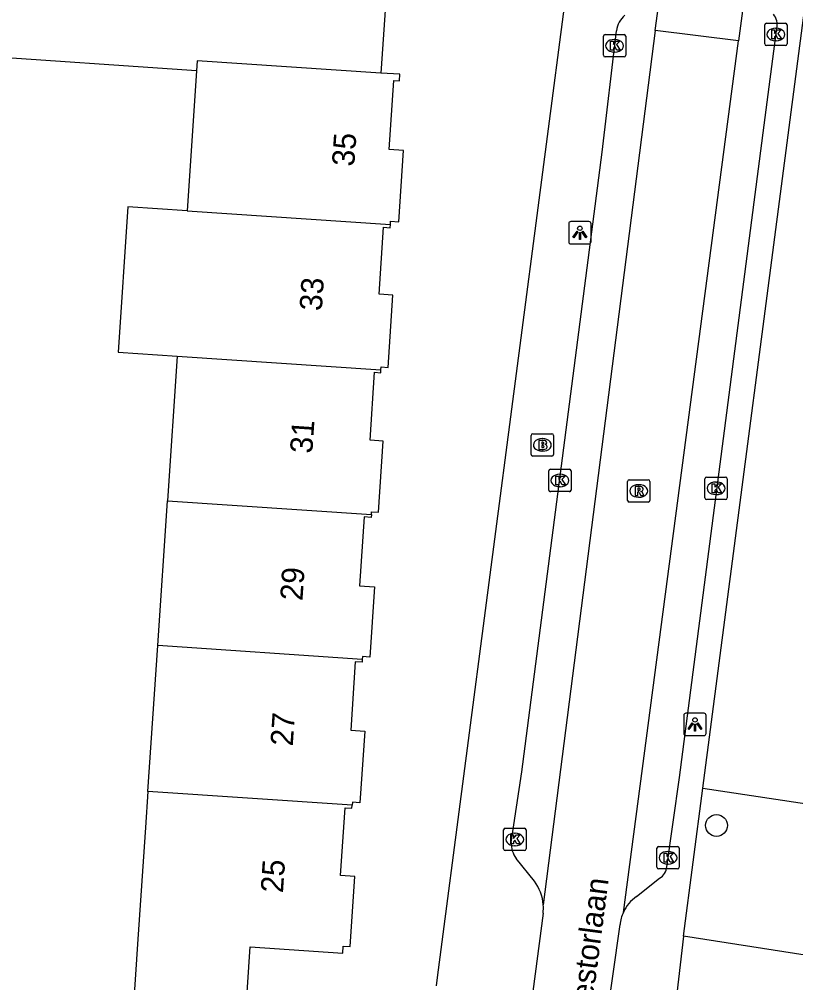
# Model space of a CAD drawing. Extents: x 161848 to 162726, y 385382 to 386521.
# Drawn here: x 162229.55 to 162264.26, y 386288.04 to 386331.12 of the extents above; entities that cross this region are included whole.
import ezdxf

# ---------------------------------------------------------------- set-up
doc = ezdxf.new("R2010")
doc.units = 0
for name, color, linetype in [('IMGEO_Boom', 7, 'Continuous'), ('IMGEO_Brandkraan', 7, 'Continuous'), ('IMGEO_Groenvoorziening', 7, 'Continuous'), ('IMGEO_Kolk', 7, 'Continuous'), ('IMGEO_Lichtpunt', 7, 'Continuous'), ('IMGEO_Openbare_ruimte_label', 7, 'Continuous'), ('IMGEO_Pand', 7, 'Continuous'), ('IMGEO_Pand_nummerreeks', 7, 'Continuous'), ('IMGEO_Rijbaan_lokaal_open', 7, 'Continuous'), ('IMGEO_Rioolput', 7, 'Continuous'), ('IMGEO_Voetpad_halfverhard', 7, 'Continuous'), ('IMGEO_Voetpad_open', 7, 'Continuous')]:
    doc.layers.add(name, color=color, linetype=linetype)

msp = doc.modelspace()

# ---------------------------------------------------------------- linework, layer by layer
at = {"layer": 'IMGEO_Boom'}
msp.add_circle((162260.716, 386295.076), 0.489, dxfattribs=at)
at = {"layer": 'IMGEO_Brandkraan'}
for p, q in [((162252.43, 386311.661), (162252.43, 386312.513)), ((162252.505, 386312.587), (162253.357, 386312.587)), ((162252.918, 386312.367), (162252.943, 386312.367)), ((162253.431, 386312.513), (162253.431, 386311.661)), ((162253.357, 386311.587), (162252.505, 386311.587)), ((162252.941, 386311.807), (162252.916, 386311.807))]:
    msp.add_line(p, q, dxfattribs=at)
for points in [[(162252.43, 386311.661), (162252.43, 386312.513)], [(162252.505, 386312.587), (162253.357, 386312.587)], [(162253.431, 386312.513), (162253.431, 386311.661)], [(162252.778, 386312.287), (162252.778, 386311.887), (162252.991, 386311.887)], [(162253.009, 386312.287), (162252.778, 386312.287)], [(162252.957, 386312.206), (162252.903, 386312.206), (162252.903, 386312.13)], [(162252.903, 386312.13), (162252.956, 386312.13)], [(162252.965, 386312.054), (162252.903, 386312.054), (162252.903, 386311.973)], [(162252.903, 386311.973), (162252.965, 386311.973)], [(162253.357, 386311.587), (162252.505, 386311.587)]]:
    msp.add_lwpolyline(points, dxfattribs=at)
for centre, radius, start, end in [((162252.507, 386312.511), 0.0765, 91.552, 178.448), ((162252.507, 386312.511), 0.0765, 91.552, 178.448), ((162253.355, 386312.511), 0.0765, 1.552, 88.448), ((162253.355, 386312.511), 0.0765, 1.552, 88.448), ((162252.958, 386312.168), 0.0379, 267.8285, 90.9355), ((162252.966, 386312.013), 0.0404, 269.8759, 90.5077), ((162252.997, 386312.138), 0.251, 268.6676, 293.5347), ((162253.013, 386312.142), 0.145, 59.4692, 91.5367), ((162253.038, 386312.189), 0.0922, 285.5137, 58.1501), ((162253.043, 386311.997), 0.105, 301.3115, 78.989), ((162252.507, 386311.663), 0.0765, 181.552, 268.448), ((162252.507, 386311.663), 0.0765, 181.552, 268.448), ((162253.355, 386311.663), 0.0765, 271.552, 358.448), ((162253.355, 386311.663), 0.0765, 271.552, 358.448)]:
    msp.add_arc(centre, radius, start, end, dxfattribs=at)
for centre, major_axis, ratio, start_param, end_param in [((162252.917, 386312.087), (-0.387, 0.002), 0.722429, 4.712389, 7.853982), ((162252.942, 386312.087), (-0.39, 0.002), 0.717154, 1.570796, 4.712389)]:
    msp.add_ellipse(centre, major_axis=major_axis, ratio=ratio, start_param=start_param, end_param=end_param, dxfattribs=at)
at = {"layer": 'IMGEO_Groenvoorziening'}
msp.add_lwpolyline([(162260.102, 386296.735), (162265.543, 386295.922)], dxfattribs=at)
at = {"layer": 'IMGEO_Kolk'}
for p, q in [((162262.868, 386330.011), (162262.868, 386330.863)), ((162262.943, 386330.937), (162263.795, 386330.937)), ((162263.869, 386330.863), (162263.869, 386330.011)), ((162255.735, 386330.432), (162256.587, 386330.432)), ((162263.356, 386330.717), (162263.381, 386330.717)), ((162255.66, 386329.506), (162255.66, 386330.358)), ((162256.148, 386330.212), (162256.173, 386330.212)), ((162256.661, 386330.358), (162256.661, 386329.506)), ((162263.379, 386330.157), (162263.354, 386330.157)), ((162256.171, 386329.652), (162256.146, 386329.652)), ((162263.795, 386329.937), (162262.943, 386329.937)), ((162256.587, 386329.432), (162255.735, 386329.432)), ((162253.217, 386310.071), (162253.217, 386310.923)), ((162253.292, 386310.997), (162254.144, 386310.997)), ((162253.705, 386310.777), (162253.73, 386310.777)), ((162254.218, 386310.923), (162254.218, 386310.071)), ((162260.271, 386310.647), (162261.123, 386310.647)), ((162253.728, 386310.217), (162253.703, 386310.217)), ((162260.196, 386309.721), (162260.196, 386310.573)), ((162260.684, 386310.427), (162260.709, 386310.427)), ((162261.197, 386310.573), (162261.197, 386309.721)), ((162254.144, 386309.997), (162253.292, 386309.997)), ((162260.707, 386309.867), (162260.682, 386309.867)), ((162261.123, 386309.647), (162260.271, 386309.647)), ((162251.201, 386294.022), (162251.201, 386294.874)), ((162251.276, 386294.948), (162252.128, 386294.948)), ((162251.689, 386294.728), (162251.714, 386294.728)), ((162252.202, 386294.874), (162252.202, 386294.022)), ((162252.128, 386293.948), (162251.276, 386293.948)), ((162251.712, 386294.168), (162251.687, 386294.168)), ((162258.049, 386293.204), (162258.049, 386294.056)), ((162258.124, 386294.13), (162258.976, 386294.13)), ((162258.537, 386293.91), (162258.562, 386293.91)), ((162259.05, 386294.056), (162259.05, 386293.204)), ((162258.976, 386293.13), (162258.124, 386293.13)), ((162258.56, 386293.35), (162258.535, 386293.35))]:
    msp.add_line(p, q, dxfattribs=at)
for points in [[(162262.868, 386330.011), (162262.868, 386330.863)], [(162262.943, 386330.937), (162263.795, 386330.937)], [(162263.869, 386330.863), (162263.869, 386330.011)], [(162255.735, 386330.432), (162256.587, 386330.432)], [(162263.189, 386330.637), (162263.312, 386330.637), (162263.312, 386330.486), (162263.442, 386330.637), (162263.606, 386330.637), (162263.46, 386330.486), (162263.613, 386330.237), (162263.461, 386330.237), (162263.376, 386330.401), (162263.312, 386330.334), (162263.312, 386330.237), (162263.189, 386330.237), (162263.189, 386330.637)], [(162255.66, 386329.506), (162255.66, 386330.358)], [(162255.981, 386330.132), (162256.104, 386330.132), (162256.104, 386329.981), (162256.234, 386330.132), (162256.398, 386330.132), (162256.252, 386329.981), (162256.405, 386329.732), (162256.253, 386329.732), (162256.168, 386329.896), (162256.104, 386329.829), (162256.104, 386329.732), (162255.981, 386329.732), (162255.981, 386330.132)], [(162256.661, 386330.358), (162256.661, 386329.506)], [(162263.795, 386329.937), (162262.943, 386329.937)], [(162256.587, 386329.432), (162255.735, 386329.432)], [(162253.217, 386310.071), (162253.217, 386310.923)], [(162253.292, 386310.997), (162254.144, 386310.997)], [(162253.538, 386310.697), (162253.661, 386310.697), (162253.661, 386310.546), (162253.791, 386310.697), (162253.955, 386310.697), (162253.809, 386310.546), (162253.962, 386310.297), (162253.81, 386310.297), (162253.725, 386310.461), (162253.661, 386310.394), (162253.661, 386310.297), (162253.538, 386310.297), (162253.538, 386310.697)], [(162254.218, 386310.923), (162254.218, 386310.071)], [(162260.271, 386310.647), (162261.123, 386310.647)], [(162260.196, 386309.721), (162260.196, 386310.573)], [(162260.517, 386310.347), (162260.64, 386310.347), (162260.64, 386310.196), (162260.77, 386310.347), (162260.934, 386310.347), (162260.788, 386310.196), (162260.941, 386309.947), (162260.789, 386309.947), (162260.704, 386310.111), (162260.64, 386310.044), (162260.64, 386309.947), (162260.517, 386309.947), (162260.517, 386310.347)], [(162261.197, 386310.573), (162261.197, 386309.721)], [(162254.144, 386309.997), (162253.292, 386309.997)], [(162261.123, 386309.647), (162260.271, 386309.647)], [(162251.201, 386294.022), (162251.201, 386294.874)], [(162251.276, 386294.948), (162252.128, 386294.948)], [(162252.202, 386294.874), (162252.202, 386294.022)], [(162251.522, 386294.648), (162251.645, 386294.648), (162251.645, 386294.497), (162251.775, 386294.648), (162251.939, 386294.648), (162251.793, 386294.497), (162251.946, 386294.248), (162251.794, 386294.248), (162251.709, 386294.412), (162251.645, 386294.345), (162251.645, 386294.248), (162251.522, 386294.248), (162251.522, 386294.648)], [(162252.128, 386293.948), (162251.276, 386293.948)], [(162258.049, 386293.204), (162258.049, 386294.056)], [(162258.124, 386294.13), (162258.976, 386294.13)], [(162258.37, 386293.83), (162258.493, 386293.83), (162258.493, 386293.679), (162258.623, 386293.83), (162258.787, 386293.83), (162258.641, 386293.679), (162258.794, 386293.43), (162258.642, 386293.43), (162258.557, 386293.594), (162258.493, 386293.527), (162258.493, 386293.43), (162258.37, 386293.43), (162258.37, 386293.83)], [(162259.05, 386294.056), (162259.05, 386293.204)], [(162258.976, 386293.13), (162258.124, 386293.13)]]:
    msp.add_lwpolyline(points, dxfattribs=at)
for centre, start, end in [((162262.945, 386330.861), 91.552, 178.448), ((162262.945, 386330.861), 91.552, 178.448), ((162263.793, 386330.861), 1.552, 88.448), ((162263.793, 386330.861), 1.552, 88.448), ((162255.737, 386330.356), 91.552, 178.448), ((162255.737, 386330.356), 91.552, 178.448), ((162256.585, 386330.356), 1.552, 88.448), ((162256.585, 386330.356), 1.552, 88.448), ((162262.945, 386330.013), 181.552, 268.448), ((162262.945, 386330.013), 181.552, 268.448), ((162263.793, 386330.013), 271.552, 358.448), ((162263.793, 386330.013), 271.552, 358.448), ((162255.737, 386329.508), 181.552, 268.448), ((162255.737, 386329.508), 181.552, 268.448), ((162256.585, 386329.508), 271.552, 358.448), ((162256.585, 386329.508), 271.552, 358.448), ((162253.294, 386310.921), 91.552, 178.448), ((162253.294, 386310.921), 91.552, 178.448), ((162254.142, 386310.921), 1.552, 88.448), ((162254.142, 386310.921), 1.552, 88.448), ((162260.273, 386310.571), 91.552, 178.448), ((162260.273, 386310.571), 91.552, 178.448), ((162261.121, 386310.571), 1.552, 88.448), ((162261.121, 386310.571), 1.552, 88.448), ((162253.294, 386310.073), 181.552, 268.448), ((162253.294, 386310.073), 181.552, 268.448), ((162254.142, 386310.073), 271.552, 358.448), ((162254.142, 386310.073), 271.552, 358.448), ((162260.273, 386309.723), 181.552, 268.448), ((162260.273, 386309.723), 181.552, 268.448), ((162261.121, 386309.723), 271.552, 358.448), ((162261.121, 386309.723), 271.552, 358.448), ((162251.278, 386294.872), 91.552, 178.448), ((162251.278, 386294.872), 91.552, 178.448), ((162252.126, 386294.872), 1.552, 88.448), ((162252.126, 386294.872), 1.552, 88.448), ((162251.278, 386294.024), 181.552, 268.448), ((162251.278, 386294.024), 181.552, 268.448), ((162252.126, 386294.024), 271.552, 358.448), ((162252.126, 386294.024), 271.552, 358.448), ((162258.126, 386294.054), 91.552, 178.448), ((162258.126, 386294.054), 91.552, 178.448), ((162258.974, 386294.054), 1.552, 88.448), ((162258.974, 386294.054), 1.552, 88.448), ((162258.126, 386293.206), 181.552, 268.448), ((162258.126, 386293.206), 181.552, 268.448), ((162258.974, 386293.206), 271.552, 358.448), ((162258.974, 386293.206), 271.552, 358.448)]:
    msp.add_arc(centre, 0.0765, start, end, dxfattribs=at)
for centre, major_axis, ratio, start_param, end_param in [((162263.355, 386330.437), (-0.387, 0.002), 0.722429, 4.712389, 7.853982), ((162263.38, 386330.437), (-0.39, 0.002), 0.717154, 1.570796, 4.712389), ((162256.147, 386329.932), (-0.387, 0.002), 0.722429, 4.712389, 7.853982), ((162256.172, 386329.932), (-0.39, 0.002), 0.717154, 1.570796, 4.712389), ((162253.704, 386310.497), (-0.387, 0.002), 0.722429, 4.712389, 7.853982), ((162253.729, 386310.497), (-0.39, 0.002), 0.717154, 1.570796, 4.712389), ((162260.683, 386310.147), (-0.387, 0.002), 0.722429, 4.712389, 7.853982), ((162260.708, 386310.147), (-0.39, 0.002), 0.717154, 1.570796, 4.712389), ((162251.688, 386294.448), (-0.387, 0.002), 0.722429, 4.712389, 7.853982), ((162251.713, 386294.448), (-0.39, 0.002), 0.717154, 1.570796, 4.712389), ((162258.536, 386293.63), (-0.387, 0.002), 0.722429, 4.712389, 7.853982), ((162258.561, 386293.63), (-0.39, 0.002), 0.717154, 1.570796, 4.712389)]:
    msp.add_ellipse(centre, major_axis=major_axis, ratio=ratio, start_param=start_param, end_param=end_param, dxfattribs=at)
at = {"layer": 'IMGEO_Lichtpunt'}
for p, q in [((162254.11, 386321.974), (162254.11, 386321.167)), ((162254.11, 386321.974), (162254.11, 386321.167)), ((162255.012, 386322.069), (162254.204, 386322.069)), ((162255.012, 386322.069), (162254.204, 386322.069)), ((162255.106, 386321.167), (162255.106, 386321.974)), ((162255.106, 386321.167), (162255.106, 386321.974)), ((162254.204, 386321.073), (162255.012, 386321.073)), ((162254.204, 386321.073), (162255.012, 386321.073)), ((162259.254, 386299.993), (162259.254, 386299.186)), ((162259.254, 386299.993), (162259.254, 386299.186)), ((162260.156, 386300.088), (162259.348, 386300.088)), ((162260.156, 386300.088), (162259.348, 386300.088)), ((162260.25, 386299.186), (162260.25, 386299.993)), ((162260.25, 386299.186), (162260.25, 386299.993)), ((162259.348, 386299.092), (162260.156, 386299.092)), ((162259.348, 386299.092), (162260.156, 386299.092))]:
    msp.add_line(p, q, dxfattribs=at)
for points in [[(162254.484, 386321.638), (162254.523, 386321.61), (162254.335, 386321.348), (162254.297, 386321.375), (162254.484, 386321.638)], [(162254.586, 386321.59), (162254.633, 386321.59), (162254.633, 386321.268), (162254.586, 386321.268), (162254.586, 386321.59)], [(162254.696, 386321.61), (162254.734, 386321.637), (162254.921, 386321.375), (162254.882, 386321.347), (162254.696, 386321.61)], [(162259.628, 386299.657), (162259.667, 386299.629), (162259.479, 386299.367), (162259.441, 386299.394), (162259.628, 386299.657)], [(162259.73, 386299.609), (162259.777, 386299.609), (162259.777, 386299.287), (162259.73, 386299.287), (162259.73, 386299.609)], [(162259.84, 386299.629), (162259.878, 386299.656), (162260.065, 386299.394), (162260.026, 386299.366), (162259.84, 386299.629)]]:
    msp.add_lwpolyline(points, dxfattribs=at)
for centre in [(162254.609, 386321.772), (162259.753, 386299.791)]:
    msp.add_circle(centre, 0.0994, dxfattribs=at)
for centre, start, end in [((162254.204, 386321.974), 90, 180), ((162254.204, 386321.974), 90, 180), ((162255.012, 386321.974), 0, 90), ((162255.012, 386321.974), 0, 90), ((162254.204, 386321.167), 180, 270), ((162254.204, 386321.167), 180, 270), ((162255.012, 386321.167), 270, 0), ((162255.012, 386321.167), 270, 360), ((162259.348, 386299.993), 90, 180), ((162259.348, 386299.993), 90, 180), ((162260.156, 386299.993), 0, 90), ((162260.156, 386299.993), 0, 90), ((162259.348, 386299.186), 180, 270), ((162259.348, 386299.186), 180, 270), ((162260.156, 386299.186), 270, 0), ((162260.156, 386299.186), 270, 360)]:
    msp.add_arc(centre, 0.0946, start, end, dxfattribs=at)
at = {"layer": 'IMGEO_Pand'}
for points in [[(162227.833, 386336.227), (162246.141, 386334.996), (162245.719, 386328.713)], [(162237.474, 386328.815), (162227.466, 386329.49), (162227.38, 386329.496)], [(162245.719, 386328.713), (162237.504, 386329.255), (162237.474, 386328.815)], [(162237.474, 386328.815), (162237.052, 386322.555)], [(162246.142, 386321.945), (162246.152, 386322.092), (162246.514, 386322.067), (162246.729, 386325.254), (162246.079, 386325.298), (162246.287, 386328.379), (162246.543, 386328.362), (162246.562, 386328.656), (162245.719, 386328.713)], [(162237.052, 386322.555), (162234.406, 386322.733), (162233.97, 386316.232), (162236.614, 386316.055)], [(162237.052, 386322.555), (162246.142, 386321.945)], [(162245.72, 386315.445), (162245.729, 386315.575), (162246.038, 386315.554), (162246.256, 386318.782), (162245.634, 386318.824), (162245.836, 386321.819), (162246.132, 386321.799), (162246.142, 386321.945)], [(162236.614, 386316.055), (162236.177, 386309.587)], [(162236.614, 386316.055), (162245.72, 386315.445)], [(162245.294, 386308.975), (162245.302, 386309.101), (162245.605, 386309.081), (162245.819, 386312.256), (162245.23, 386312.296), (162245.435, 386315.334), (162245.712, 386315.315), (162245.72, 386315.445)], [(162235.741, 386303.112), (162236.177, 386309.587)], [(162236.177, 386309.587), (162245.294, 386308.975)], [(162245.294, 386308.975), (162245.285, 386308.848), (162244.973, 386308.869), (162244.766, 386305.789), (162245.437, 386305.743), (162245.225, 386302.601), (162244.891, 386302.624), (162244.883, 386302.498)], [(162235.301, 386296.588), (162235.741, 386303.112)], [(162244.883, 386302.498), (162235.741, 386303.112)], [(162244.883, 386302.498), (162244.874, 386302.37), (162244.572, 386302.391), (162244.365, 386299.329), (162244.996, 386299.286), (162244.78, 386296.087), (162244.442, 386296.11), (162244.433, 386295.975)], [(162235.301, 386296.588), (162235.192, 386294.976), (162234.855, 386289.986), (162234.612, 386286.384), (162239.631, 386286.046), (162239.873, 386289.648), (162244.014, 386289.369), (162244.035, 386289.681), (162244.336, 386289.661), (162244.548, 386292.796), (162243.917, 386292.838), (162244.121, 386295.863), (162244.424, 386295.842), (162244.433, 386295.975)], [(162244.433, 386295.975), (162235.301, 386296.588)]]:
    msp.add_lwpolyline(points, dxfattribs=at)
at = {"layer": 'IMGEO_Rijbaan_lokaal_open'}
for points in [[(162257.969, 386330.609), (162258.396, 386333.682), (162258.408, 386334.039)], [(162262.116, 386333.297), (162261.701, 386330.157)], [(162257.969, 386330.609), (162252.973, 386291.532)], [(162261.701, 386330.157), (162257.969, 386330.609)], [(162256.551, 386291.19), (162261.701, 386330.157)], [(162252.965, 386291.151), (162252.429, 386287.084)], [(162255.068, 386281.2), (162256.404, 386290.641)]]:
    msp.add_lwpolyline(points, dxfattribs=at)
for centre, radius, start, end in [((162250.959, 386291.384), 2.02, 353.3834, 4.2108), ((162258.151, 386290.468), 1.755, 155.6927, 174.3276)]:
    msp.add_arc(centre, radius, start, end, dxfattribs=at)
at = {"layer": 'IMGEO_Rioolput'}
for p, q in [((162256.737, 386309.602), (162256.737, 386310.454)), ((162256.812, 386310.528), (162257.664, 386310.528)), ((162257.225, 386310.308), (162257.25, 386310.308)), ((162257.738, 386310.454), (162257.738, 386309.602)), ((162257.248, 386309.748), (162257.223, 386309.748)), ((162257.664, 386309.528), (162256.812, 386309.528))]:
    msp.add_line(p, q, dxfattribs=at)
for points in [[(162256.737, 386309.602), (162256.737, 386310.454)], [(162256.812, 386310.528), (162257.664, 386310.528)], [(162257.326, 386310.226), (162257.074, 386310.228), (162257.074, 386309.828)], [(162257.738, 386310.454), (162257.738, 386309.602)], [(162257.074, 386309.828), (162257.198, 386309.828), (162257.198, 386309.99), (162257.209, 386309.99)], [(162257.252, 386310.147), (162257.198, 386310.147), (162257.198, 386310.066)], [(162257.198, 386310.066), (162257.25, 386310.066)], [(162257.256, 386309.961), (162257.327, 386309.828), (162257.467, 386309.828), (162257.402, 386309.954)], [(162257.664, 386309.528), (162256.812, 386309.528)]]:
    msp.add_lwpolyline(points, dxfattribs=at)
for centre, radius, start, end in [((162256.814, 386310.452), 0.0765, 91.552, 178.448), ((162256.814, 386310.452), 0.0765, 91.552, 178.448), ((162257.325, 386310.116), 0.109, 350.3612, 89.416), ((162257.662, 386310.452), 0.0765, 1.552, 88.448), ((162257.662, 386310.452), 0.0765, 1.552, 88.448), ((162257.208, 386309.937), 0.0533, 26.0293, 88.6989), ((162257.234, 386310.255), 0.19, 274.7715, 282.9687), ((162257.258, 386310.051), 0.0964, 77.0061, 93.1865), ((162257.272, 386310.108), 0.0378, 276.6634, 79.6772), ((162257.323, 386310.116), 0.112, 277.5842, 350.9817), ((162257.307, 386309.901), 0.108, 29.5134, 73.7905), ((162256.814, 386309.604), 0.0765, 181.552, 268.448), ((162256.814, 386309.604), 0.0765, 181.552, 268.448), ((162257.662, 386309.604), 0.0765, 271.552, 358.448), ((162257.662, 386309.604), 0.0765, 271.552, 358.448)]:
    msp.add_arc(centre, radius, start, end, dxfattribs=at)
for centre, major_axis, ratio, start_param, end_param in [((162257.224, 386310.028), (-0.387, 0.002), 0.722429, 4.712389, 7.853982), ((162257.249, 386310.028), (-0.39, 0.002), 0.717154, 1.570796, 4.712389)]:
    msp.add_ellipse(centre, major_axis=major_axis, ratio=ratio, start_param=start_param, end_param=end_param, dxfattribs=at)
at = {"layer": 'IMGEO_Voetpad_halfverhard'}
msp.add_lwpolyline([(162264.677, 386289.27), (162259.24, 386290.129)], dxfattribs=at)
at = {"layer": 'IMGEO_Voetpad_open'}
for points in [[(162254.115, 386333.295), (162248.233, 386288.282), (162248.184, 386287.908)], [(162260.102, 386296.735), (162264.641, 386331.526)], [(162251.533, 386294.315), (162252.017, 386297.478), (162255.601, 386325.178), (162256.24, 386330.603)], [(162258.492, 386293.224), (162259.066, 386297.223), (162262.847, 386326.384), (162263.405, 386330.713)], [(162259.24, 386290.129), (162260.102, 386296.735)], [(162252.575, 386292.584), (162251.761, 386293.6)], [(162257.139, 386291.898), (162258.171, 386292.72)], [(162259.24, 386290.129), (162258.949, 386287.559)]]:
    msp.add_lwpolyline(points, dxfattribs=at)
for centre, radius, start, end in [((162257.321, 386330.456), 1.091, 129.7036, 172.2434), ((162262.709, 386330.888), 0.718, 345.8632, 39.5966), ((162252.72, 386294.3), 1.187, 179.2556, 216.1174), ((162257.865, 386293.269), 0.628, 299.1125, 355.901), ((162250.993, 386291.384), 1.985, 4.2665, 37.1794), ((162258.144, 386290.465), 1.75, 125.0465, 155.5336)]:
    msp.add_arc(centre, radius, start, end, dxfattribs=at)

# ---------------------------------------------------------------- texts
at = {"layer": 'IMGEO_Openbare_ruimte_label'}
msp.add_text('Nestorlaan', height=1, rotation=82.5908, dxfattribs=at).set_placement((162255.064, 386286.256))
at = {"layer": 'IMGEO_Pand_nummerreeks'}
for s, rotation, p in [('35', 85.9379, (162244.52, 386324.519)), ('33', 86.1843, (162243.073, 386318.057)), ('31', 86.1843, (162242.648, 386311.685)), ('29', 86.185, (162242.209, 386305.101)), ('27', 86.185, (162241.775, 386298.601)), ('25', 86.1843, (162241.338, 386292.036))]:
    msp.add_text(s, height=1, rotation=rotation, dxfattribs=at).set_placement(p)

doc.saveas('drawing.dxf')
